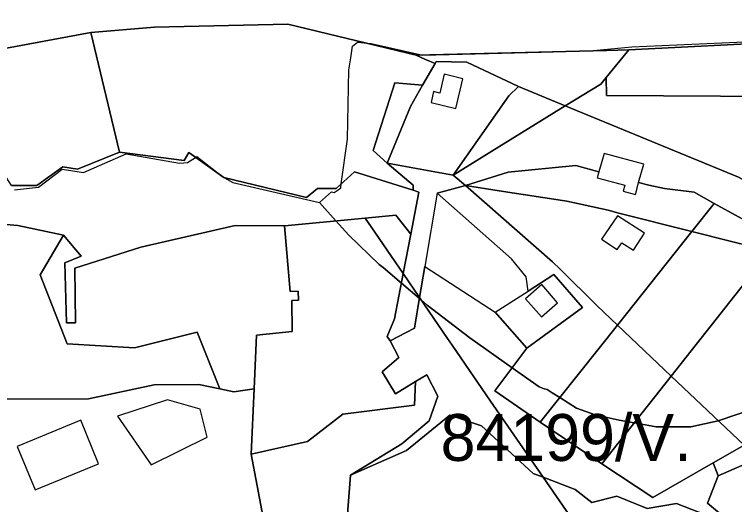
# Model space of a CAD drawing. Extents: x -477304 to -465429, y -1159113 to -1149210.
# Drawn here: x -474675.4 to -474445, y -1151730.9 to -1151574 of the extents above; entities that cross this region are included whole.
import ezdxf

# ---------------------------------------------------------------- set-up
doc = ezdxf.new("R2010")
doc.units = 0
for name, color, linetype in [('BPEJ_s', 7, 'Continuous'), ('orna_s', 7, 'Continuous'), ('PUPFL_s', 7, 'Continuous'), ('trav_porost_s', 7, 'Continuous')]:
    doc.layers.add(name, color=color, linetype=linetype)

msp = doc.modelspace()

# ---------------------------------------------------------------- linework, layer by layer
at = {"layer": 'BPEJ_s'}
for points in [[(-474568.87, -1151614), (-474568.44, -1151591.84), (-474567.8, -1151588), (-474567.17, -1151584.17), (-474565.67, -1151582.89), (-474563.45, -1151583.1), (-474561.2, -1151583.32), (-474544.7, -1151587.07), (-474506.97, -1151586.13), (-474506.86, -1151586.09), (-474491.31, -1151585.66), (-474477.89, -1151584.38), (-474429.87, -1151582.26), (-474382.42, -1151580.16), (-474378.46, -1151579.98), (-474371.99, -1151579.69), (-474371.76, -1151579.63), (-474370.92, -1151579.4), (-474369.64, -1151579.06), (-474356.14, -1151578.3), (-474343.01, -1151577.56), (-474323.99, -1151576.93)], [(-474568.44, -1151591.84), (-474567.8, -1151588), (-474567.17, -1151584.17), (-474565.67, -1151582.89), (-474563.45, -1151583.1), (-474561.2, -1151583.32), (-474544.7, -1151587.07), (-474506.97, -1151586.13), (-474506.86, -1151586.09), (-474491.31, -1151585.66), (-474477.89, -1151584.38), (-474429.87, -1151582.26), (-474382.42, -1151580.16), (-474378.46, -1151579.98), (-474371.99, -1151579.69), (-474371.76, -1151579.63), (-474370.92, -1151579.4), (-474369.64, -1151579.06), (-474356.14, -1151578.3), (-474343.01, -1151577.56), (-474323.99, -1151576.93)], [(-474440.17, -1151700.72), (-474449.55, -1151703.92), (-474450.19, -1151704.06), (-474458.92, -1151706.05), (-474470, -1151706.05), (-474477.1, -1151704.78), (-474481.93, -1151703.92), (-474489.6, -1151702.21), (-474495.57, -1151700.08), (-474500.91, -1151696.68), (-474503.28, -1151695.18), (-474504.95, -1151694.12), (-474505.86, -1151693.81), (-474507.5, -1151693.26), (-474516.11, -1151687.14), (-474529.66, -1151677.5), (-474543.3, -1151667.06), (-474545.22, -1151665.43), (-474545.81, -1151664.93), (-474551.58, -1151660.05), (-474557.43, -1151655.08), (-474558.64, -1151654.06), (-474568.44, -1151644.68), (-474572.54, -1151640.14), (-474577.82, -1151634.29), (-474573.98, -1151630.83), (-474573.13, -1151631.05), (-474572.13, -1151630.35), (-474571, -1151629.55), (-474570.83, -1151628.31), (-474568.87, -1151614), (-474568.44, -1151591.84)], [(-474675.41, -1151630.19), (-474667.74, -1151629.34), (-474660.07, -1151623.59), (-474653.25, -1151624.65), (-474639.61, -1151618.69), (-474622.57, -1151621.67), (-474620.01, -1151621.46), (-474617.41, -1151619.79), (-474617.02, -1151619.54), (-474610.64, -1151624.58), (-474608.93, -1151625.93), (-474605.52, -1151627.85), (-474577.82, -1151634.29), (-474573.98, -1151630.83), (-474573.13, -1151631.05), (-474572.13, -1151630.35), (-474571, -1151629.55), (-474570.83, -1151628.31), (-474568.87, -1151614)], [(-474675.41, -1151630.19), (-474667.74, -1151629.34), (-474660.07, -1151623.59), (-474653.25, -1151624.65), (-474639.61, -1151618.69), (-474622.57, -1151621.67), (-474620.01, -1151621.46), (-474617.41, -1151619.79), (-474617.02, -1151619.54), (-474610.64, -1151624.58), (-474608.93, -1151625.93), (-474605.52, -1151627.85), (-474577.82, -1151634.29)], [(-474577.82, -1151634.29), (-474572.54, -1151640.14), (-474568.44, -1151644.68), (-474558.64, -1151654.06), (-474557.43, -1151655.08), (-474551.58, -1151660.05), (-474545.81, -1151664.93), (-474545.22, -1151665.43), (-474543.3, -1151667.06), (-474529.66, -1151677.5), (-474516.11, -1151687.14), (-474507.5, -1151693.26), (-474505.86, -1151693.81), (-474504.95, -1151694.12), (-474503.28, -1151695.18), (-474500.91, -1151696.68), (-474495.57, -1151700.08), (-474489.6, -1151702.21), (-474481.93, -1151703.92), (-474477.1, -1151704.78), (-474470, -1151706.05), (-474458.92, -1151706.05), (-474450.19, -1151704.06), (-474449.55, -1151703.92), (-474440.17, -1151700.72)]]:
    msp.add_lwpolyline(points, dxfattribs=at)
at = {"layer": 'orna_s'}
for points in [[(-474458.69, -1151643.57), (-474451.5, -1151634.53), (-474438.03, -1151641.93), (-474428.66, -1151643.44), (-474433.73, -1151649.86)], [(-474465.25, -1151689.77), (-474482.44, -1151673.45), (-474458.69, -1151643.57), (-474433.73, -1151649.86)], [(-474465.25, -1151689.77), (-474487.44, -1151717.87), (-474507.16, -1151704.54), (-474482.44, -1151673.45)]]:
    msp.add_lwpolyline(points, close=True, dxfattribs=at)
at = {"layer": 'PUPFL_s'}
for points in [[(-474308.04, -1151577.01), (-474381.39, -1151580.03), (-474388.2, -1151580.87), (-474394.06, -1151581.44), (-474428.39, -1151582.88), (-474478.75, -1151585.35), (-474485.79, -1151585.61), (-474546.83, -1151587.12), (-474587.91, -1151577.19), (-474630.56, -1151578.18), (-474650.92, -1151579.86), (-474677.98, -1151584.86), (-474684.98, -1151599.72), (-474690.01, -1151610.4), (-474702.28, -1151572.35)], [(-474676.38, -1151628.83), (-474668.19, -1151628.76), (-474659.95, -1151622.86), (-474655.21, -1151623.56), (-474641.81, -1151618.18), (-474621.06, -1151620.84), (-474619.63, -1151618.22), (-474608.34, -1151626.21), (-474581.94, -1151632.68), (-474578.46, -1151629.79), (-474572.45, -1151629.79), (-474566.6, -1151624.45), (-474547.81, -1151630.31), (-474545.95, -1151630.89), (-474548.56, -1151644.41), (-474553.31, -1151638.34), (-474563.15, -1151639.26), (-474588.95, -1151641.68), (-474604.72, -1151641.58), (-474634.96, -1151648.51), (-474656.03, -1151655.26), (-474655.87, -1151672.71), (-474658.77, -1151672.71), (-474659.26, -1151653.54), (-474654.03, -1151651.44), (-474659.74, -1151644.71), (-474674.33, -1151641.58), (-474695.59, -1151639.75)]]:
    msp.add_lwpolyline(points, dxfattribs=at)
for points in [[(-474619.63, -1151618.22), (-474621.06, -1151620.84), (-474641.81, -1151618.18), (-474650.92, -1151579.86), (-474630.56, -1151578.18), (-474587.91, -1151577.19), (-474546.83, -1151587.12), (-474543.9, -1151588.45), (-474540.81, -1151589.73), (-474544.77, -1151596.68), (-474553.7, -1151595.93), (-474560.64, -1151617.58), (-474556.17, -1151621.66), (-474547.81, -1151628.65), (-474547.81, -1151630.31), (-474566.6, -1151624.45), (-474572.45, -1151629.79), (-474578.46, -1151629.79), (-474581.94, -1151632.68), (-474608.34, -1151626.21)], [(-474677.98, -1151584.86), (-474650.92, -1151579.86), (-474641.81, -1151618.18), (-474655.21, -1151623.56), (-474659.95, -1151622.86), (-474668.19, -1151628.76), (-474676.38, -1151628.83), (-474680.62, -1151622.26), (-474684.98, -1151599.72)], [(-474630.63, -1151692.58), (-474651.73, -1151697.01), (-474687.73, -1151697.22), (-474704.74, -1151691.45), (-474711, -1151677.8), (-474712.94, -1151657.16), (-474714.06, -1151645.3), (-474695.86, -1151642.12), (-474695.59, -1151639.75), (-474674.33, -1151641.58), (-474659.74, -1151644.71), (-474667.13, -1151657.41), (-474658.49, -1151679.42), (-474636.98, -1151680.79), (-474616.96, -1151675.69), (-474609.67, -1151693.88), (-474616.43, -1151692.44)], [(-474649.9, -1151776.79), (-474678.65, -1151776.77), (-474701.57, -1151797.49), (-474696.32, -1151813.25), (-474711.41, -1151806.43), (-474725.47, -1151704.66), (-474741.78, -1151682.48), (-474747.54, -1151672.16), (-474712.94, -1151657.16), (-474711, -1151677.8), (-474704.74, -1151691.45), (-474687.73, -1151697.22), (-474651.73, -1151697.01), (-474630.63, -1151692.58), (-474616.43, -1151692.44), (-474609.67, -1151693.88), (-474605.18, -1151694.83), (-474598.72, -1151693.87), (-474599.66, -1151714.73), (-474593.52, -1151746.84), (-474627.51, -1151764.88)], [(-474631.6, -1151718.23), (-474613.69, -1151709.31), (-474615.92, -1151700.34), (-474626.42, -1151697.43), (-474642.41, -1151702.61)], [(-474668.8, -1151726.16), (-474648.45, -1151717.82), (-474654.13, -1151703.94), (-474674.49, -1151712.28)]]:
    msp.add_lwpolyline(points, close=True, dxfattribs=at)
at = {"layer": 'trav_porost_s'}
for points in [[(-474486.01, -1151594.21), (-474485.95, -1151600.05), (-474394.65, -1151600.56), (-474394.06, -1151581.44), (-474388.2, -1151580.87), (-474377.58, -1151610.04), (-474397.92, -1151615.72), (-474381, -1151656.28), (-474388.49, -1151656.81), (-474418.56, -1151639.97), (-474443.75, -1151626.17), (-474499.12, -1151603.35), (-474487.76, -1151596.34)], [(-474485.95, -1151600.05), (-474486.01, -1151594.21), (-474478.75, -1151585.35), (-474428.39, -1151582.88), (-474394.06, -1151581.44), (-474394.65, -1151600.56)], [(-474543.9, -1151588.45), (-474546.83, -1151587.12), (-474485.79, -1151585.61), (-474478.75, -1151585.35), (-474486.01, -1151594.21), (-474487.76, -1151596.34), (-474499.12, -1151603.35), (-474514.13, -1151597.17), (-474530.63, -1151589.29), (-474540.47, -1151589.13), (-474540.81, -1151589.73)], [(-474517.23, -1151600.13), (-474535.03, -1151625.51), (-474556.17, -1151621.66), (-474548.67, -1151603.54), (-474544.77, -1151596.68), (-474540.81, -1151589.73), (-474540.47, -1151589.13), (-474530.63, -1151589.29), (-474514.13, -1151597.17)], [(-474537.87, -1151593.22), (-474539.07, -1151598.34), (-474539.27, -1151599.21), (-474541.27, -1151598.74), (-474542.09, -1151602.24), (-474534.11, -1151604.12), (-474531.88, -1151594.62)], [(-474548.67, -1151603.54), (-474556.17, -1151621.66), (-474560.64, -1151617.58), (-474553.7, -1151595.93), (-474544.77, -1151596.68)], [(-474517.23, -1151600.13), (-474514.13, -1151597.17), (-474499.12, -1151603.35), (-474520.38, -1151616.47), (-474535.03, -1151625.51)], [(-474472.44, -1151628.71), (-474475.67, -1151627.83), (-474474.04, -1151621.99), (-474486.66, -1151618.57), (-474488.35, -1151624.38), (-474495.8, -1151622.36), (-474517.39, -1151624.51), (-474531.11, -1151628.85), (-474535.03, -1151625.51), (-474520.38, -1151616.47), (-474499.12, -1151603.35), (-474443.75, -1151626.17), (-474418.56, -1151639.97), (-474419.94, -1151644.36), (-474428.66, -1151643.44), (-474438.03, -1151641.93), (-474451.5, -1151634.53), (-474457.85, -1151630.97), (-474467.43, -1151629.79)], [(-474550.99, -1151657.01), (-474548.56, -1151644.41), (-474545.95, -1151630.89), (-474547.81, -1151630.31), (-474547.81, -1151628.65), (-474556.17, -1151621.66), (-474535.03, -1151625.51), (-474531.11, -1151628.85), (-474540.13, -1151631.22), (-474544.09, -1151654.74), (-474545.76, -1151664.64)], [(-474488.35, -1151624.38), (-474488.91, -1151626.3), (-474480.06, -1151628.74), (-474480.57, -1151630.63), (-474476.62, -1151631.63), (-474476.18, -1151629.65), (-474475.67, -1151627.83), (-474472.44, -1151628.71), (-474467.43, -1151629.79), (-474457.85, -1151630.97), (-474451.5, -1151634.53), (-474458.69, -1151643.57), (-474481.96, -1151637.7), (-474485.4, -1151636.64), (-474498.67, -1151633.76), (-474520.26, -1151630.48), (-474531.11, -1151628.85), (-474517.39, -1151624.51), (-474495.8, -1151622.36)], [(-474500.82, -1151655.6), (-474489.02, -1151667.2), (-474482.44, -1151673.45), (-474507.16, -1151704.54), (-474521.63, -1151694.55), (-474511.44, -1151680.88), (-474493.64, -1151667.85), (-474502.76, -1151657.29), (-474510.96, -1151662.56), (-474511.67, -1151658.01), (-474516.35, -1151652.3), (-474540.13, -1151631.22), (-474531.11, -1151628.85), (-474503.23, -1151653.2)], [(-474520.26, -1151630.48), (-474498.67, -1151633.76), (-474485.4, -1151636.64), (-474481.96, -1151637.7), (-474458.69, -1151643.57), (-474482.44, -1151673.45), (-474489.02, -1151667.2), (-474500.82, -1151655.6), (-474503.23, -1151653.2), (-474531.11, -1151628.85)], [(-474555.21, -1151678.55), (-474552.34, -1151683.88), (-474557.72, -1151688.45), (-474553.42, -1151695.51), (-474547.06, -1151691.56), (-474547.33, -1151699.06), (-474570.32, -1151702.02), (-474581.62, -1151710.7), (-474599.66, -1151714.73), (-474598.72, -1151693.87), (-474597.94, -1151676.66), (-474586.47, -1151675.53), (-474586.6, -1151665.62), (-474584.45, -1151665.46), (-474584.61, -1151662.63), (-474587.2, -1151662.68), (-474588.95, -1151641.68), (-474563.15, -1151639.26), (-474561.27, -1151642.01), (-474550.99, -1151657.01), (-474553.77, -1151671.42), (-474556.08, -1151677.09)], [(-474561.27, -1151642.01), (-474563.15, -1151639.26), (-474553.31, -1151638.34), (-474548.56, -1151644.41), (-474550.99, -1151657.01)], [(-474473.8, -1151644.09), (-474482.4, -1151638.48), (-474487.55, -1151646.01), (-474482.48, -1151649.27), (-474481.05, -1151647.11), (-474477.29, -1151649.52)], [(-474604.72, -1151641.58), (-474588.95, -1151641.68), (-474587.2, -1151662.68), (-474584.61, -1151662.63), (-474584.45, -1151665.46), (-474586.6, -1151665.62), (-474586.47, -1151675.53), (-474597.94, -1151676.66), (-474598.72, -1151693.87), (-474605.18, -1151694.83), (-474609.67, -1151693.88), (-474616.96, -1151675.69), (-474636.98, -1151680.79), (-474658.49, -1151679.42), (-474667.13, -1151657.41), (-474659.74, -1151644.71), (-474654.03, -1151651.44), (-474659.26, -1151653.54), (-474658.77, -1151672.71), (-474655.87, -1151672.71), (-474656.03, -1151655.26), (-474634.96, -1151648.51)], [(-474402.3, -1151657.79), (-474388.49, -1151656.81), (-474388.26, -1151656.94), (-474394.26, -1151677.75), (-474400.07, -1151678.77), (-474404.61, -1151689.93), (-474441.91, -1151711.92), (-474465.25, -1151689.77), (-474433.73, -1151649.86)], [(-474506.22, -1151722.18), (-474523.03, -1151697.83), (-474535.31, -1151679.87), (-474536.77, -1151677.76), (-474545.76, -1151664.64), (-474544.09, -1151654.74), (-474521.57, -1151669.37), (-474511.44, -1151680.88), (-474521.63, -1151694.55), (-474507.16, -1151704.54), (-474487.44, -1151717.87), (-474471.13, -1151728.59), (-474451.84, -1151717.58), (-474450.25, -1151721.7), (-474453.66, -1151730.46), (-474447.28, -1151735.82), (-474449.6, -1151738.51), (-474456.17, -1151733.4), (-474463.54, -1151730.6), (-474472.96, -1151732.16), (-474482.6, -1151728.17), (-474490.67, -1151730.27), (-474496, -1151726.07)], [(-474547.42, -1151674.5), (-474555.21, -1151678.55), (-474556.08, -1151677.09), (-474553.77, -1151671.42), (-474550.99, -1151657.01), (-474545.76, -1151664.64)], [(-474521.57, -1151669.37), (-474510.96, -1151662.56), (-474502.76, -1151657.29), (-474493.64, -1151667.85), (-474511.44, -1151680.88)], [(-474506.79, -1151670.79), (-474501.57, -1151666.31), (-474506.63, -1151660.5), (-474511.87, -1151665.06)], [(-474523.03, -1151697.83), (-474506.22, -1151722.18), (-474509.41, -1151720.96), (-474525.99, -1151705.66), (-474536.05, -1151702.32), (-474549.94, -1151713.63), (-474567.82, -1151721.49), (-474551.45, -1151711.48), (-474542.68, -1151704.1), (-474539.93, -1151696.18), (-474543.48, -1151689.34), (-474547.06, -1151691.56), (-474553.42, -1151695.51), (-474557.72, -1151688.45), (-474552.34, -1151683.88), (-474555.21, -1151678.55), (-474547.42, -1151674.5), (-474545.76, -1151664.64), (-474536.77, -1151677.76), (-474535.31, -1151679.87)], [(-474570.32, -1151702.02), (-474547.33, -1151699.06), (-474547.06, -1151691.56), (-474543.48, -1151689.34), (-474539.93, -1151696.18), (-474542.68, -1151704.1), (-474551.45, -1151711.48), (-474567.82, -1151721.49), (-474568.92, -1151735.39), (-474567.44, -1151753.59), (-474592.53, -1151756.12), (-474608.38, -1151762.64), (-474627.51, -1151764.88), (-474593.52, -1151746.84), (-474599.66, -1151714.73), (-474581.62, -1151710.7)], [(-474487.44, -1151717.87), (-474465.25, -1151689.77), (-474441.91, -1151711.92), (-474451.84, -1151717.58), (-474471.13, -1151728.59)], [(-474441.91, -1151711.92), (-474437.5, -1151716.11), (-474450.25, -1151721.7), (-474451.84, -1151717.58)], [(-474441.09, -1151752.57), (-474440.88, -1151745.46), (-474447.28, -1151735.82), (-474453.66, -1151730.46), (-474450.25, -1151721.7), (-474437.5, -1151716.11), (-474410.01, -1151742.21), (-474418.51, -1151755.86), (-474443.26, -1151756.18)], [(-474449.6, -1151738.51), (-474447.28, -1151735.82), (-474440.88, -1151745.46), (-474441.09, -1151752.57), (-474443.26, -1151756.18), (-474458.96, -1151780.13), (-474464.01, -1151783.3), (-474506.22, -1151722.18), (-474496, -1151726.07), (-474490.67, -1151730.27), (-474482.6, -1151728.17), (-474472.96, -1151732.16), (-474463.54, -1151730.6), (-474456.17, -1151733.4)]]:
    msp.add_lwpolyline(points, close=True, dxfattribs=at)
msp.add_lwpolyline([(-474568.92, -1151735.39), (-474567.82, -1151721.49), (-474549.94, -1151713.63), (-474536.05, -1151702.32), (-474525.99, -1151705.66), (-474509.41, -1151720.96), (-474506.22, -1151722.18), (-474464.01, -1151783.3)], dxfattribs=at)

# ---------------------------------------------------------------- texts
at = {"layer": 'BPEJ_s'}
msp.add_text('84199/V.', height=15, dxfattribs=at).set_placement((-474539.03, -1151716.93))

doc.saveas('drawing.dxf')
